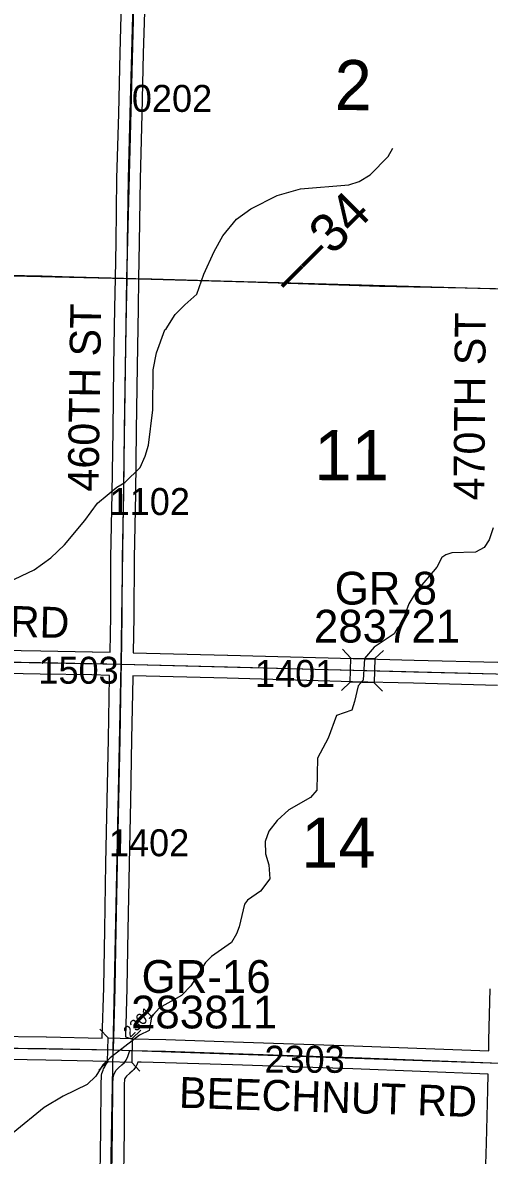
# Model space of a CAD drawing. Extents: x -132.8 to -73.3, y -60 to -26.
# Drawn here: x -94.446 to -93.236, y -54.239 to -51.299 of the extents above; entities that cross this region are included whole.
import ezdxf

# ---------------------------------------------------------------- set-up
doc = ezdxf.new("R2010")
doc.units = 0
for name, color, linetype in [('tdCoHydroRiver', 7, 'Continuous'), ('tdCoPriCL', 7, 'Continuous'), ('tdCoPrimary', 7, 'Continuous'), ('tdCoPriNonDiv', 7, 'Continuous'), ('tdCoPriNonDivCL', 7, 'Continuous'), ('tdCoSecRdNmbr', 7, 'Continuous'), ('tdCoSecRdTxt', 7, 'Continuous'), ('tdCoSecRteBand', 7, 'Continuous'), ('tdCoSecRteCL', 7, 'Continuous'), ('tdCoSectLine', 7, 'Continuous'), ('tdCoSectLinePart', 7, 'Continuous'), ('tdCoSectNmbr', 7, 'Continuous'), ('tdCoStrucSec', 7, 'Continuous'), ('tdCoStrucSecCoName', 7, 'Continuous'), ('tdCoStrucSecFHWANum', 7, 'Continuous'), ('tdCoSurfEarth', 7, 'Continuous'), ('tdCoSurfGravel', 7, 'Continuous'), ('tdStHwyPriRefPost1', 7, 'Continuous')]:
    doc.layers.add(name, color=color, linetype=linetype)

msp = doc.modelspace()

# ---------------------------------------------------------------- linework, layer by layer
at = {"layer": 'tdCoHydroRiver'}
for points in [[(-94.4839, -52.7508), (-94.4169, -52.7191), (-94.3737, -52.6884), (-94.3383, -52.6544), (-94.2849, -52.5909), (-94.2524, -52.5458), (-94.2026, -52.5043), (-94.1818, -52.4921), (-94.1416, -52.4535), (-94.1283, -52.4238), (-94.1198, -52.3956), (-94.1085, -52.3043), (-94.1079, -52.2002), (-94.0991, -52.1562), (-94.0774, -52.0967), (-94.0741, -52.0936), (-94.0513, -52.0562), (-94.0255, -52.0315), (-93.9949, -52.0038), (-93.9765, -51.9521), (-93.95, -51.8927), (-93.9271, -51.8522), (-93.8915, -51.8088), (-93.8546, -51.7827), (-93.786, -51.7479), (-93.7257, -51.7302), (-93.6008, -51.7202), (-93.5738, -51.7113), (-93.5451, -51.6945), (-93.4983, -51.6466), (-93.4868, -51.6247)], [(-93.2263, -52.6098), (-93.2364, -52.6412), (-93.2495, -52.6614), (-93.2718, -52.6736), (-93.3334, -52.6754), (-93.3493, -52.6798), (-93.3589, -52.6875), (-93.372, -52.7125), (-93.4254, -52.7745), (-93.445, -52.8072), (-93.4635, -52.8589), (-93.4747, -52.8697), (-93.4829, -52.8853), (-93.5344, -52.9194), (-93.56, -52.9488), (-93.5631, -53.0054), (-93.5763, -53.0201), (-93.5856, -53.0611), (-93.5926, -53.0835), (-93.6328, -53.0968), (-93.6543, -53.1562), (-93.6822, -53.2077), (-93.6839, -53.2913), (-93.7001, -53.3099), (-93.756, -53.3418), (-93.7865, -53.3696), (-93.8076, -53.3975), (-93.8176, -53.4241), (-93.8167, -53.4557), (-93.8078, -53.4843), (-93.8054, -53.5206), (-93.8298, -53.5532), (-93.8634, -53.5762), (-93.8715, -53.5871), (-93.8853, -53.6452), (-93.892, -53.664), (-93.9051, -53.6858), (-93.9564, -53.7226), (-93.9725, -53.738), (-94.01, -53.7987), (-94.0342, -53.8235), (-94.0917, -53.8554), (-94.1079, -53.874), (-94.1127, -53.8802), (-94.1182, -53.9148), (-94.1437, -53.9269), (-94.2191, -53.9853), (-94.2384, -54.0038), (-94.2564, -54.0334), (-94.2789, -54.055), (-94.3411, -54.0852), (-94.3906, -54.1142), (-94.4709, -54.1803)]]:
    msp.add_lwpolyline(points, dxfattribs=at)
at = {"layer": 'tdCoPriCL'}
msp.add_lwpolyline([(-94.4927, -51.9545), (-94.3963, -51.9564), (-94.2399, -51.9611), (-94.1761, -51.9627), (-94.1122, -51.9643), (-93.9933, -51.9678), (-93.9521, -51.9693), (-93.8259, -51.973), (-93.7317, -51.9764), (-93.6313, -51.9789), (-93.5211, -51.9826), (-93.3948, -51.9848), (-93.2991, -51.987), (-93.234, -51.9892)], dxfattribs=at)
at = {"layer": 'tdCoPrimary'}
msp.add_lwpolyline([(-94.4923, -51.9545), (-94.3959, -51.9564), (-94.2396, -51.9611), (-94.1757, -51.9627), (-94.1118, -51.9643), (-93.993, -51.9678), (-93.9518, -51.9693), (-93.8255, -51.973), (-93.7313, -51.9764), (-93.6309, -51.9789), (-93.5207, -51.9826), (-93.3944, -51.9848), (-93.2988, -51.987), (-93.2336, -51.9892)], dxfattribs=at)
msp.add_lwpolyline([(-94.4923, -51.9545), (-94.3959, -51.9564), (-94.2396, -51.9611), (-94.1757, -51.9627), (-94.1118, -51.9643), (-93.993, -51.9678), (-93.9518, -51.9693), (-93.8255, -51.973), (-93.7313, -51.9764), (-93.6309, -51.9789), (-93.5207, -51.9826), (-93.3944, -51.9848), (-93.2988, -51.987), (-93.2336, -51.9892)], dxfattribs=at)
msp.add_lwpolyline([(-94.4923, -51.9545), (-94.3959, -51.9564), (-94.2396, -51.9611), (-94.1757, -51.9627), (-94.1118, -51.9643), (-93.993, -51.9678), (-93.9518, -51.9693), (-93.8255, -51.973), (-93.7313, -51.9764), (-93.6309, -51.9789), (-93.5207, -51.9826), (-93.3944, -51.9848), (-93.2988, -51.987), (-93.2336, -51.9892)], dxfattribs=at)
at = {"layer": 'tdCoPriNonDiv'}
msp.add_lwpolyline([(-97.5344, -51.8733), (-97.2088, -51.8825), (-96.9114, -51.8908), (-96.5023, -51.9084), (-96.254, -51.915), (-95.9689, -51.9219), (-95.5613, -51.9301), (-95.3408, -51.937), (-95.1371, -51.9404), (-94.8024, -51.9485), (-94.5704, -51.9522), (-93.9933, -51.9678), (-93.7317, -51.9764), (-93.5211, -51.9826), (-93.2991, -51.987), (-93.0629, -51.9927), (-92.8545, -51.9961), (-92.6772, -52.0016), (-92.3443, -52.0085), (-92.0644, -52.0159), (-91.7657, -52.0267), (-91.5127, -52.0354), (-91.2659, -52.041)], dxfattribs=at)
at = {"layer": 'tdCoPriNonDivCL'}
msp.add_lwpolyline([(-94.4927, -51.9545), (-94.3963, -51.9564), (-94.2399, -51.9611), (-94.1761, -51.9627), (-94.1122, -51.9643), (-93.9933, -51.9678), (-93.9521, -51.9693), (-93.8259, -51.973), (-93.7317, -51.9764), (-93.6313, -51.9789), (-93.5211, -51.9826), (-93.3948, -51.9848), (-93.2991, -51.987), (-93.234, -51.9892)], dxfattribs=at)
msp.add_lwpolyline([(-94.4927, -51.9545), (-94.3963, -51.9564), (-94.2399, -51.9611), (-94.1761, -51.9627), (-94.1122, -51.9643), (-93.9933, -51.9678), (-93.9521, -51.9693), (-93.8259, -51.973), (-93.7317, -51.9764), (-93.6313, -51.9789), (-93.5211, -51.9826), (-93.3948, -51.9848), (-93.2991, -51.987), (-93.234, -51.9892)], dxfattribs=at)
at = {"layer": 'tdCoSecRteBand'}
for points in [[(-94.2198, -52.933), (-94.2181, -52.839), (-94.2174, -52.6885), (-94.2174, -52.6883), (-94.2174, -52.6881), (-94.2142, -52.52), (-94.212, -52.3568), (-94.2098, -52.1898), (-94.2098, -52.1898), (-94.2098, -52.1897), (-94.207, -52.0403), (-94.2057, -51.9622), (-94.2043, -51.87), (-94.2021, -51.704), (-94.2021, -51.7038), (-94.2021, -51.7036), (-94.1972, -51.535), (-94.1935, -51.3777), (-94.1935, -51.3777), (-94.1935, -51.3776), (-94.189, -51.2151)], [(-94.1291, -51.2168), (-94.1335, -51.3792), (-94.1372, -51.5365), (-94.1372, -51.5365), (-94.1372, -51.5366), (-94.1421, -51.7051), (-94.1443, -51.8708), (-94.1443, -51.8708), (-94.1443, -51.8708), (-94.1457, -51.9632), (-94.1457, -51.9632), (-94.1457, -51.9632), (-94.1471, -52.0413), (-94.1471, -52.0413), (-94.1471, -52.0413), (-94.1498, -52.1907), (-94.152, -52.3576), (-94.152, -52.3576), (-94.152, -52.3576), (-94.1542, -52.5209), (-94.1542, -52.5209), (-94.1542, -52.521), (-94.1574, -52.689), (-94.1581, -52.8395), (-94.1581, -52.8396), (-94.1581, -52.8398), (-94.1598, -52.9345), (-93.9148, -52.9405), (-93.9148, -52.9405), (-93.9147, -52.9405), (-93.5897, -52.9494), (-93.4309, -52.9536), (-93.2137, -52.9589)], [(-94.7542, -52.9232), (-94.3997, -52.9295), (-94.2659, -52.9319), (-94.2658, -52.9319), (-94.2657, -52.9319), (-94.2198, -52.933)], [(-94.2402, -53.9345), (-94.2361, -53.8028), (-94.2337, -53.6529), (-94.2337, -53.6528), (-94.2337, -53.6528), (-94.2305, -53.4809), (-94.2305, -53.4809), (-94.2305, -53.4808), (-94.227, -53.3174), (-94.2238, -53.1576), (-94.2209, -52.9971), (-94.2208, -52.9932), (-94.2208, -52.993), (-94.221, -52.993), (-94.2671, -52.9919), (-94.4007, -52.9895), (-94.7553, -52.9832)], [(-93.2146, -53.0189), (-93.4325, -53.0136), (-93.4325, -53.0136), (-93.4325, -53.0136), (-93.5913, -53.0094), (-93.5913, -53.0094), (-93.5913, -53.0094), (-93.9163, -53.0005), (-94.1608, -52.9945), (-94.1609, -52.9981), (-94.1609, -52.9982), (-94.1609, -52.9982), (-94.1638, -53.1587), (-94.1638, -53.1588), (-94.1638, -53.1588), (-94.167, -53.3186), (-94.167, -53.3186), (-94.167, -53.3186), (-94.1705, -53.4821), (-94.1737, -53.6539), (-94.1762, -53.804), (-94.1762, -53.8043), (-94.1762, -53.8045), (-94.18, -53.9311), (-94.1638, -53.9362), (-94.0755, -53.9383), (-94.0754, -53.9383), (-94.0752, -53.9383), (-93.8999, -53.9439), (-93.8999, -53.9439), (-93.8998, -53.9439), (-93.5879, -53.9543), (-93.5878, -53.9543), (-93.5877, -53.9543), (-93.2375, -53.9677)], [(-93.2375, -53.9677), (-93.237, -53.9403), (-93.237, -53.9402), (-93.237, -53.9401), (-93.2338, -53.806)], [(-94.5305, -53.9291), (-94.3853, -53.9311), (-94.3851, -53.9311), (-94.385, -53.9311), (-94.2404, -53.9345), (-94.2402, -53.9345)], [(-94.246, -54.3429), (-94.2435, -54.1736), (-94.2428, -54.0534), (-94.2428, -54.0529), (-94.2428, -54.0524), (-94.242, -54.0341), (-94.2419, -54.0302), (-94.2407, -54.0264), (-94.238, -54.0177), (-94.2369, -54.0142), (-94.235, -54.0111), (-94.2295, -54.0022), (-94.2278, -53.9994), (-94.2255, -53.997), (-94.2234, -53.9949), (-94.3862, -53.9911), (-94.5313, -53.9891)], [(-93.2451, -54.2627), (-93.2436, -54.2071), (-93.2436, -54.2071), (-93.2436, -54.2071), (-93.2399, -54.0688), (-93.2389, -54.0277), (-93.59, -54.0143), (-93.9018, -54.0039), (-94.077, -53.9982), (-94.1395, -53.9968), (-94.1474, -53.9966), (-94.1506, -54.004), (-94.152, -54.007), (-94.154, -54.0097), (-94.1585, -54.0156), (-94.1601, -54.0178), (-94.1621, -54.0197), (-94.1685, -54.0256), (-94.1688, -54.0258), (-94.169, -54.026), (-94.1767, -54.0329), (-94.18, -54.0363), (-94.1818, -54.0392), (-94.1823, -54.0406), (-94.1828, -54.0543), (-94.1835, -54.1741), (-94.1835, -54.1743), (-94.1835, -54.1744), (-94.186, -54.3438)]]:
    msp.add_lwpolyline(points, dxfattribs=at)
at = {"layer": 'tdCoSecRteCL'}
msp.add_line((-94.2111, -53.9651), (-94.1688, -53.9661), dxfattribs=at)
for points in [[(-94.1903, -52.9637), (-94.1881, -52.8393), (-94.1874, -52.6886), (-94.1842, -52.5205), (-94.182, -52.3572), (-94.1798, -52.1902), (-94.177, -52.0408), (-94.1757, -51.9627), (-94.1743, -51.8704), (-94.1721, -51.7044), (-94.1672, -51.5358), (-94.1635, -51.3784), (-94.159, -51.2159), (-94.1558, -51.1247), (-94.1551, -51.0998), (-94.1571, -51.0896), (-94.161, -51.079), (-94.1647, -51.0734), (-94.1699, -51.0674), (-94.1783, -51.0605), (-94.1842, -51.0578), (-94.2054, -51.0561), (-94.3736, -51.0526), (-94.4003, -51.052)], [(-95.1923, -52.9459), (-95.1555, -52.9471), (-94.7548, -52.9532), (-94.4002, -52.9595), (-94.2665, -52.9619), (-94.1903, -52.9637)], [(-94.2111, -53.9651), (-94.2061, -53.8035), (-94.2037, -53.6534), (-94.2005, -53.4815), (-94.197, -53.318), (-94.1938, -53.1582), (-94.1909, -52.9976), (-94.1903, -52.9637)], [(-94.1903, -52.9637), (-93.9156, -52.9705), (-93.5905, -52.9794), (-93.4317, -52.9836), (-93.1839, -52.9897)], [(-95.2095, -53.946), (-95.2005, -53.948), (-95.1748, -53.9495), (-94.8557, -53.9544), (-94.8278, -53.9554), (-94.8064, -53.9564), (-94.7884, -53.9574), (-94.7684, -53.9591), (-94.7465, -53.9589), (-94.7023, -53.9564), (-94.6503, -53.9572), (-94.5309, -53.9591), (-94.3857, -53.9611), (-94.2111, -53.9651)], [(-94.2304, -54.9713), (-94.2269, -54.8314), (-94.2229, -54.6585), (-94.2185, -54.4916), (-94.216, -54.3434), (-94.2135, -54.1739), (-94.2128, -54.0536), (-94.2121, -54.0354), (-94.2094, -54.0267), (-94.2039, -54.0178), (-94.1975, -54.0112), (-94.1889, -54.0035), (-94.1825, -53.9976), (-94.178, -53.9917), (-94.1738, -53.9823), (-94.1688, -53.9661)], [(-94.1688, -53.9661), (-94.0762, -53.9683), (-93.9008, -53.9739), (-93.5889, -53.9843), (-93.2082, -53.9989)]]:
    msp.add_lwpolyline(points, dxfattribs=at)
at = {"layer": 'tdCoSectLine'}
for points in [[(-94.1761, -51.9627), (-94.1533, -51.0571)], [(-95.179, -51.9397), (-94.1761, -51.9627)], [(-94.1907, -52.9637), (-94.1761, -51.9627)], [(-94.1761, -51.9627), (-93.1715, -51.9907)], [(-95.1927, -52.9459), (-94.1907, -52.9637)], [(-94.2115, -53.9651), (-94.1907, -52.9637)], [(-94.1907, -52.9637), (-93.1843, -52.9897)], [(-95.2099, -53.9488), (-94.2115, -53.9651)], [(-94.2308, -54.9713), (-94.2115, -53.9651)], [(-94.2115, -53.9651), (-93.2086, -53.9989)]]:
    msp.add_lwpolyline(points, dxfattribs=at)
at = {"layer": 'tdCoSectLinePart'}
for points in [[(-95.149, -51.9404), (-94.2065, -51.962)], [(-94.1465, -51.9635), (-93.2016, -51.9898)]]:
    msp.add_lwpolyline(points, dxfattribs=at)
at = {"layer": 'tdCoStrucSec'}
for points in [[(-93.617, -52.9253), (-93.5955, -52.948), (-93.5329, -52.9496)], [(-93.5102, -52.9281), (-93.5329, -52.9496), (-93.5346, -53.0121)], [(-93.6198, -53.032), (-93.5971, -53.0105), (-93.5955, -52.948)], [(-93.5135, -53.0344), (-93.5346, -53.0121), (-93.5971, -53.0105)], [(-94.2489, -54.0177), (-94.2262, -53.9961), (-94.2248, -53.9335)], [(-94.2464, -53.9109), (-94.2248, -53.9335), (-94.1622, -53.935)], [(-94.1396, -53.9134), (-94.1622, -53.935), (-94.1637, -53.9975)], [(-94.1426, -54.0197), (-94.1637, -53.9975), (-94.2262, -53.9961)]]:
    msp.add_lwpolyline(points, dxfattribs=at)
at = {"layer": 'tdCoSurfEarth'}
for points in [[(-94.1757, -51.9627), (-94.1743, -51.8704), (-94.1721, -51.7044), (-94.1672, -51.5358), (-94.1635, -51.3784), (-94.159, -51.2159), (-94.1558, -51.1247), (-94.1551, -51.0998), (-94.1571, -51.0896), (-94.161, -51.079), (-94.1647, -51.0734), (-94.1699, -51.0674), (-94.1783, -51.0605), (-94.1842, -51.0578), (-94.2054, -51.0561), (-94.3736, -51.0526), (-94.4003, -51.052)], [(-95.1923, -52.9459), (-95.1555, -52.9471), (-94.7548, -52.9532), (-94.4002, -52.9595)]]:
    msp.add_lwpolyline(points, dxfattribs=at)
at = {"layer": 'tdCoSurfGravel'}
for points in [[(-94.2111, -53.9651), (-94.2061, -53.8035), (-94.2037, -53.6534), (-94.2005, -53.4815), (-94.197, -53.318), (-94.1938, -53.1582), (-94.1909, -52.9976), (-94.1903, -52.9637), (-94.1881, -52.8393), (-94.1874, -52.6886), (-94.1842, -52.5205), (-94.182, -52.3572), (-94.1798, -52.1902), (-94.177, -52.0408), (-94.1757, -51.9627)], [(-94.4002, -52.9595), (-94.2665, -52.9619), (-94.1903, -52.9637)], [(-94.1903, -52.9637), (-93.9156, -52.9705), (-93.5905, -52.9794), (-93.4317, -52.9836), (-93.1839, -52.9897)], [(-95.2095, -53.946), (-95.2005, -53.948), (-95.1748, -53.9495), (-94.8557, -53.9544), (-94.8278, -53.9554), (-94.8064, -53.9564), (-94.7884, -53.9574), (-94.7684, -53.9591), (-94.7465, -53.9589), (-94.7023, -53.9564), (-94.6503, -53.9572), (-94.5309, -53.9591), (-94.3857, -53.9611), (-94.2111, -53.9651)], [(-94.2304, -54.9713), (-94.2269, -54.8314), (-94.2229, -54.6585), (-94.2185, -54.4916), (-94.216, -54.3434), (-94.2135, -54.1739), (-94.2128, -54.0536), (-94.2121, -54.0354), (-94.2094, -54.0267), (-94.2039, -54.0178), (-94.1975, -54.0112), (-94.1889, -54.0035), (-94.1825, -53.9976), (-94.178, -53.9917), (-94.1738, -53.9823), (-94.1688, -53.9661)], [(-94.2111, -53.9651), (-94.1688, -53.9661), (-94.0762, -53.9683), (-93.9008, -53.9739), (-93.5889, -53.9843), (-93.2082, -53.9989), (-93.1775, -54.0001), (-92.7529, -54.0092), (-92.2787, -54.0195), (-92.2071, -54.0216), (-92.0547, -54.026), (-91.836, -54.0339), (-91.507, -54.0447), (-91.2511, -54.0523)]]:
    msp.add_lwpolyline(points, dxfattribs=at)

# ---------------------------------------------------------------- texts
at = {"layer": 'tdCoSecRdNmbr'}
for s, height, rotation, p in [('0202', 0.07, 359.9289, (-94.1633, -51.5306)), ('1102', 0.07, 359.9289, (-94.2209, -52.5767)), ('1503', 0.07, 359.9287, (-94.4056, -53.0145)), ('1401', 0.07, 359.9292, (-93.844, -53.0228)), ('1402', 0.07, 359.9289, (-94.2228, -53.4622)), ('2301', 0.03, 44.9288, (-94.1674, -53.9346)), ('2303', 0.07, 359.9292, (-93.8194, -54.0241))]:
    msp.add_text(s, height=height, rotation=rotation, dxfattribs=at).set_placement(p)
at = {"layer": 'tdCoSecRdTxt'}
for s, rotation, p in [('460TH ST', 89.1754, (-94.2497, -52.5166)), ('470TH ST', 89.5399, (-93.2492, -52.5392)), ('CHESTNUT RD', 358.6244, (-95.0925, -52.8779)), ('BEECHNUT RD', 358.1849, (-94.0418, -54.1148))]:
    msp.add_text(s, height=0.08, rotation=rotation, dxfattribs=at).set_placement(p)
at = {"layer": 'tdCoSectNmbr'}
for s, p in [('2', (-93.6376, -51.5262)), ('11', (-93.69, -52.4864)), ('14', (-93.7244, -53.4921))]:
    msp.add_text(s, height=0.13, rotation=359.9292, dxfattribs=at).set_placement(p)
at = {"layer": 'tdCoStrucSecCoName'}
for s, p in [('GR 8', (-93.6372, -52.8093)), ('GR-16', (-94.138, -53.8169))]:
    msp.add_text(s, height=0.085, dxfattribs=at).set_placement(p)
at = {"layer": 'tdCoStrucSecFHWANum'}
for s, p in [('283721', (-93.691, -52.9078)), ('283811', (-94.1654, -53.9091))]:
    msp.add_text(s, height=0.085, dxfattribs=at).set_placement(p)
at = {"layer": 'tdStHwyPriRefPost1'}
msp.add_text('‒‒34', height=0.1, rotation=45, dxfattribs=at).set_placement((-93.7479, -52.0099))

doc.saveas('drawing.dxf')
